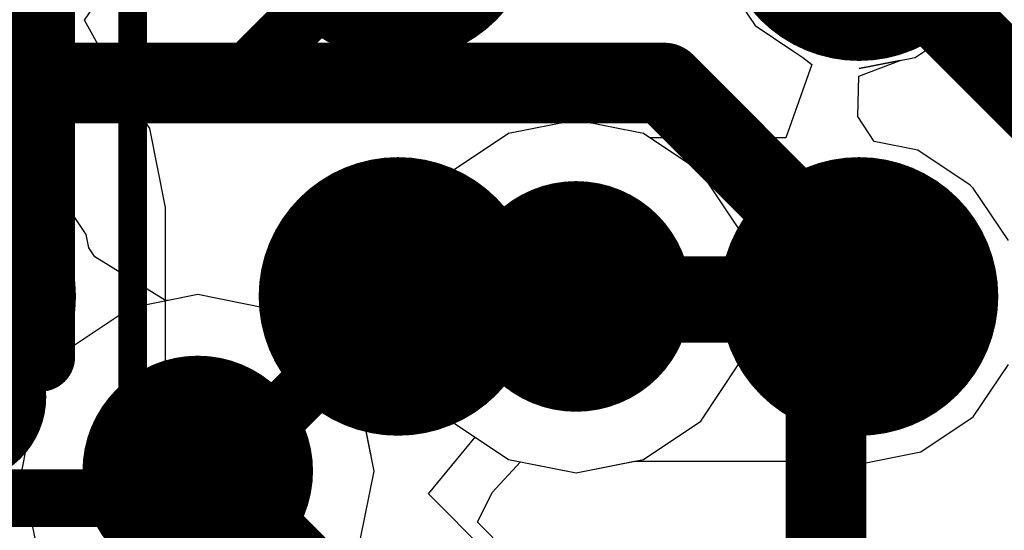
# Model space of a CAD drawing. Header units: millimetres. Extents: x -2 to 68, y -2 to 27.4.
# Tile 529 of 594: x 47.244 to 48.952, y 18.669 to 19.555. Entities that reach past the tile are written whole.
import ezdxf

# ---------------------------------------------------------------- set-up
doc = ezdxf.new("R2010")
doc.units = ezdxf.units.MM
for name, color, linetype in [('BottomLayer', 5, 'Continuous'), ('BottomPaste', 16, 'Continuous'), ('BottomSolder', 6, 'Continuous'), ('DrillGuide', 244, 'Continuous'), ('Mechanical10', 56, 'Continuous'), ('Mechanical6', 56, 'Continuous'), ('MidLayer1', 16, 'Continuous'), ('MidLayer2', 76, 'Continuous'), ('MidLayer3', 90, 'Continuous'), ('MidLayer4', 156, 'Continuous'), ('MidLayer5', 130, 'Continuous'), ('MidLayer6', 216, 'Continuous'), ('MidLayer7', 6, 'Continuous'), ('MidLayer8', 54, 'Continuous'), ('MultiLayer', 9, 'Continuous'), ('TopLayer', 1, 'Continuous'), ('TopPaste', 8, 'Continuous'), ('TopSolder', 216, 'Continuous'), ('ViaHoleLayer', 16, 'Continuous')]:
    doc.layers.add(name, color=color, linetype=linetype)

# ---------------------------------------------------------------- blocks, each defined once
blk = doc.blocks.new('MT53D512M32D2DS_053_WT_D_F_________1_168')
at = {"layer": 'TopLayer', "const_width": 0.14}
for points in [[(2.73, -3.575, 1), (2.87, -3.575, 1)], [(3.53, -3.575, 1), (3.67, -3.575, 1)]]:
    blk.add_lwpolyline(points, format="xyb", close=True, dxfattribs=at)
at = {"layer": 'TopPaste', "const_width": 0.14}
for points in [[(2.73, -3.575, 1), (2.87, -3.575, 1)], [(3.53, -3.575, 1), (3.67, -3.575, 1)]]:
    blk.add_lwpolyline(points, format="xyb", close=True, dxfattribs=at)
at = {"layer": 'TopSolder', "const_width": 0.2416}
for points in [[(2.6792, -3.575, 1), (2.9208, -3.575, 1)], [(3.4792, -3.575, 1), (3.7208, -3.575, 1)], [(4.2792, -3.575, 1), (4.5208, -3.575, 1)], [(2.6792, -4.225, 1), (2.9208, -4.225, 1)], [(3.4792, -4.225, 1), (3.7208, -4.225, 1)], [(4.2792, -4.225, 1), (4.5208, -4.225, 1)]]:
    blk.add_lwpolyline(points, format="xyb", close=True, dxfattribs=at)
blk = doc.blocks.new('CAP_0402_B_336')
at = {"layer": 'BottomLayer', "const_width": 0.1508}
for points in [[(-0.6746, 0.1392, 1), (-0.5238, 0.1392, 1)], [(-0.3462, 0.1392, 1), (-0.1954, 0.1392, 1)], [(0.1954, 0.1392, 1), (0.3462, 0.1392, 1)], [(0.5238, 0.1392, 1), (0.6746, 0.1392, 1)], [(-0.6746, -0.1392, 1), (-0.5238, -0.1392, 1)], [(-0.3462, -0.1392, 1), (-0.1954, -0.1392, 1)], [(0.1954, -0.1392, 1), (0.3462, -0.1392, 1)], [(0.5238, -0.1392, 1), (0.6746, -0.1392, 1)]]:
    blk.add_lwpolyline(points, format="xyb", close=True, dxfattribs=at)
at = {"layer": 'BottomLayer'}
for points in [[(-0.2708, 0.29), (-0.5992, 0.29), (-0.2708, -0.29), (-0.5992, -0.29)], [(0.2708, -0.29), (0.5992, -0.29), (0.2708, 0.29), (0.5992, 0.29)], [(-0.12, 0.1392), (-0.75, 0.1392), (-0.12, -0.1392), (-0.75, -0.1392)], [(0.12, -0.1392), (0.75, -0.1392), (0.12, 0.1392), (0.75, 0.1392)]]:
    blk.add_solid(points, dxfattribs=at)
at = {"layer": 'BottomPaste', "const_width": 0.1508}
for points in [[(-0.6746, 0.1392, 1), (-0.5238, 0.1392, 1)], [(-0.3462, 0.1392, 1), (-0.1954, 0.1392, 1)], [(0.1954, 0.1392, 1), (0.3462, 0.1392, 1)], [(0.5238, 0.1392, 1), (0.6746, 0.1392, 1)], [(-0.6746, -0.1392, 1), (-0.5238, -0.1392, 1)], [(-0.3462, -0.1392, 1), (-0.1954, -0.1392, 1)], [(0.1954, -0.1392, 1), (0.3462, -0.1392, 1)], [(0.5238, -0.1392, 1), (0.6746, -0.1392, 1)]]:
    blk.add_lwpolyline(points, format="xyb", close=True, dxfattribs=at)
at = {"layer": 'BottomPaste'}
for points in [[(-0.2708, 0.29), (-0.5992, 0.29), (-0.2708, -0.29), (-0.5992, -0.29)], [(0.2708, -0.29), (0.5992, -0.29), (0.2708, 0.29), (0.5992, 0.29)], [(-0.12, 0.1392), (-0.75, 0.1392), (-0.12, -0.1392), (-0.75, -0.1392)], [(0.12, -0.1392), (0.75, -0.1392), (0.12, 0.1392), (0.75, 0.1392)]]:
    blk.add_solid(points, dxfattribs=at)
at = {"layer": 'BottomSolder', "const_width": 0.1508}
for points in [[(-0.6746, 0.1392, 1), (-0.5238, 0.1392, 1)], [(-0.3462, 0.1392, 1), (-0.1954, 0.1392, 1)], [(0.1954, 0.1392, 1), (0.3462, 0.1392, 1)], [(0.5238, 0.1392, 1), (0.6746, 0.1392, 1)], [(-0.6746, -0.1392, 1), (-0.5238, -0.1392, 1)], [(-0.3462, -0.1392, 1), (-0.1954, -0.1392, 1)], [(0.1954, -0.1392, 1), (0.3462, -0.1392, 1)], [(0.5238, -0.1392, 1), (0.6746, -0.1392, 1)]]:
    blk.add_lwpolyline(points, format="xyb", close=True, dxfattribs=at)
at = {"layer": 'BottomSolder'}
for points in [[(-0.2708, 0.29), (-0.5992, 0.29), (-0.2708, -0.29), (-0.5992, -0.29)], [(0.2708, -0.29), (0.5992, -0.29), (0.2708, 0.29), (0.5992, 0.29)], [(-0.12, 0.1392), (-0.75, 0.1392), (-0.12, -0.1392), (-0.75, -0.1392)], [(0.12, -0.1392), (0.75, -0.1392), (0.12, 0.1392), (0.75, 0.1392)]]:
    blk.add_solid(points, dxfattribs=at)
at = {"layer": 'Mechanical10', "const_width": 0.12}
for points in [[(0.53, 0.28), (-0.53, 0.28)], [(-0.53, -0.28), (-0.53, 0.28)], [(0.53, -0.28), (0.53, 0.28)], [(0.53, -0.28), (-0.53, -0.28)]]:
    blk.add_lwpolyline(points, dxfattribs=at)
at = {"layer": 'Mechanical10', "const_width": 0.06}
for points in [[(-0.56, 0.28, 1), (-0.5, 0.28, 1)], [(-0.56, 0.28, 1), (-0.5, 0.28, 1)], [(0.5, 0.28, 1), (0.56, 0.28, 1)], [(0.5, 0.28, 1), (0.56, 0.28, 1)], [(-0.56, -0.28, 1), (-0.5, -0.28, 1)], [(-0.56, -0.28, 1), (-0.5, -0.28, 1)], [(0.5, -0.28, 1), (0.56, -0.28, 1)], [(0.5, -0.28, 1), (0.56, -0.28, 1)]]:
    blk.add_lwpolyline(points, format="xyb", close=True, dxfattribs=at)
at = {"layer": 'Mechanical6', "const_width": 0.05}
for points in [[(0.9, 0.44), (-0.9, 0.44)], [(-0.9, -0.44), (-0.9, 0.44)], [(0.9, -0.44), (0.9, 0.44)], [(0, -0.22), (0, 0.22)], [(0.22, 0), (-0.22, 0)], [(0.9, -0.44), (-0.9, -0.44)]]:
    blk.add_lwpolyline(points, dxfattribs=at)
at = {"layer": 'Mechanical6'}
for points, const_width in [([(-0.9125, 0.44, 1), (-0.8875, 0.44, 1)], 0.025), ([(-0.9125, 0.44, 1), (-0.8875, 0.44, 1)], 0.025), ([(0.8875, 0.44, 1), (0.9125, 0.44, 1)], 0.025), ([(0.8875, 0.44, 1), (0.9125, 0.44, 1)], 0.025), ([(-0.0125, 0.22, 1), (0.0125, 0.22, 1)], 0.025), ([(0.165, 0, 1), (-0.165, 0, 1)], 0.05), ([(-0.2325, 0, 1), (-0.2075, 0, 1)], 0.025), ([(-0.1775, 0, 1), (-0.1525, 0, 1)], 0.025), ([(0.1525, 0, 1), (0.1775, 0, 1)], 0.025), ([(0.2075, 0, 1), (0.2325, 0, 1)], 0.025), ([(-0.0125, -0.22, 1), (0.0125, -0.22, 1)], 0.025), ([(-0.9125, -0.44, 1), (-0.8875, -0.44, 1)], 0.025), ([(-0.9125, -0.44, 1), (-0.8875, -0.44, 1)], 0.025), ([(0.8875, -0.44, 1), (0.9125, -0.44, 1)], 0.025), ([(0.8875, -0.44, 1), (0.9125, -0.44, 1)], 0.025)]:
    blk.add_lwpolyline(points, format="xyb", close=True, dxfattribs=dict(at, const_width=const_width))

msp = doc.modelspace()

# ---------------------------------------------------------------- linework, layer by layer
at = {"layer": 'BottomLayer'}
for p, q in [((47.3561, 19.5539), (47.4225, 19.6534)), ((47.4184, 19.4428), (47.3561, 19.5539)), ((47.4696, 19.3661), (47.4184, 19.4428)), ((47.4969, 19.2292), (47.4696, 19.3661)), ((47.4969, 18.9008), (47.4969, 19.2292)), ((47.4718, 18.7749), (47.4969, 18.9008)), ((47.4758, 18.7434), (47.4718, 18.7749)), ((47.5268, 18.6479), (47.4758, 18.7434))]:
    msp.add_line(p, q, dxfattribs=at)
at = {"layer": 'DrillGuide'}
for points, const_width in [([(48.159, 19.075, 1), (48.259, 19.075, 1)], 0.1), ([(48.675, 19.0645, 1), (48.725, 19.0645, 1)], 0.05), ([(47.5028, 18.7722, 1), (47.6028, 18.7722, 1)], 0.1)]:
    msp.add_lwpolyline(points, format="xyb", close=True, dxfattribs=dict(at, const_width=const_width))
at = {"layer": 'MidLayer1'}
for p, q in [((48.4645, 19.6275), (48.5198, 19.5448)), ((48.8802, 19.5448), (48.9355, 19.6275)), ((48.5198, 19.5448), (48.5853, 19.501)), ((48.7975, 19.4895), (48.8802, 19.5448)), ((48.5853, 19.501), (48.6025, 19.4895)), ((48.6025, 19.4895), (48.6179, 19.4771)), ((48.7, 19.4701), (48.7975, 19.4895)), ((48.6179, 19.4771), (48.5731, 19.3501)), ((48.6996, 19.4569), (48.7711, 19.4842)), ((48.7711, 19.4842), (48.7, 19.4701)), ((48.6976, 19.3871), (48.6996, 19.4569)), ((48.7, 19.4701), (48.7, 19.4701)), ((48.726, 19.3439), (48.6976, 19.3871)), ((48.209, 19.3809), (48.092, 19.3576)), ((48.3261, 19.3576), (48.209, 19.3809)), ((48.092, 19.3576), (47.9927, 19.2913)), ((48.3372, 19.3501), (48.3261, 19.3576)), ((48.5731, 19.3501), (48.3372, 19.3501)), ((48.802, 19.3288), (48.726, 19.3439)), ((47.2983, 19.2733), (47.2073, 19.334)), ((48.893, 19.268), (48.802, 19.3288)), ((47.9927, 19.2913), (47.9264, 19.192)), ((47.359, 19.1823), (47.2983, 19.2733)), ((48.8982, 19.2627), (48.893, 19.268)), ((48.959, 19.1718), (48.8982, 19.2627)), ((47.3636, 19.1593), (47.359, 19.1823)), ((47.9264, 19.192), (47.9031, 19.075)), ((47.3744, 19.1437), (47.3636, 19.1593)), ((47.4971, 19.0681), (47.3744, 19.1437)), ((47.5014, 19.0678), (47.4971, 19.0681)), ((47.5528, 19.0781), (47.5014, 19.0678)), ((47.6699, 19.0548), (47.5528, 19.0781)), ((47.9031, 19.075), (47.9197, 18.9917)), ((47.7691, 18.9885), (47.6699, 19.0548)), ((47.8001, 18.9421), (47.7691, 18.9885)), ((47.9197, 18.9917), (47.8001, 18.9421)), ((48.8982, 18.8662), (48.959, 18.9572)), ((48.8073, 18.8054), (48.8982, 18.8662)), ((48.209, 18.7691), (48.3107, 18.7894)), ((48.3107, 18.7894), (48.6736, 18.7894)), ((48.6736, 18.7894), (48.7, 18.7841)), ((48.7, 18.7841), (48.8073, 18.8054)), ((47.2262, 18.7767), (47.2599, 18.7068)), ((48.0635, 18.7349), (48.1129, 18.7882)), ((48.1129, 18.7882), (48.209, 18.7691)), ((48.038, 18.6835), (48.0635, 18.7349)), ((47.2599, 18.7068), (47.2702, 18.6551)), ((48.0983, 18.6233), (48.038, 18.6835))]:
    msp.add_line(p, q, dxfattribs=at)
for points, const_width in [([(48.109, 19.075, 1), (48.309, 19.075, 1)], 0.2), ([(47.025, 19.075, 1), (47.175, 19.075, 1)], 0.15), ([(48.625, 19.0645, 1), (48.775, 19.0645, 1)], 0.15), ([(48.1715, 19.075, 1), (48.2465, 19.075, 1)], 0.075), ([(48.1768, 19.0697, 1), (48.2518, 19.0697, 1)], 0.075), ([(48.1768, 19.0697, 1), (48.2518, 19.0697, 1)], 0.075), ([(48.6572, 19.0697, 1), (48.7322, 19.0697, 1)], 0.075), ([(48.6572, 19.0697, 1), (48.7322, 19.0697, 1)], 0.075), ([(48.6625, 19.0645, 1), (48.7375, 19.0645, 1)], 0.075), ([(47.4528, 18.7722, 1), (47.6528, 18.7722, 1)], 0.2), ([(47.5153, 18.7722, 1), (47.5903, 18.7722, 1)], 0.075)]:
    msp.add_lwpolyline(points, format="xyb", close=True, dxfattribs=dict(at, const_width=const_width))
at = {"layer": 'MidLayer1', "const_width": 0.15}
for points in [[(48.209, 19.075), (48.2143, 19.0697)], [(48.2143, 19.0697), (48.6947, 19.0697)], [(48.6947, 19.0697), (48.7, 19.0645)], [(47.5528, 18.7722), (47.9, 18.425)]]:
    msp.add_lwpolyline(points, dxfattribs=at)
at = {"layer": 'MidLayer2', "const_width": 0.14}
for points in [[(48.7118, 19.7022), (49.1528, 19.2612)], [(45.77, 19.445), (48.3623, 19.445)], [(48.3623, 19.445), (48.6427, 19.1645)], [(48.6427, 18.4121), (48.6427, 19.1645)]]:
    msp.add_lwpolyline(points, dxfattribs=at)
at = {"layer": 'MidLayer2'}
for points, const_width in [([(48.3273, 19.445, 1), (48.3973, 19.445, 1)], 0.07), ([(48.3273, 19.445, 1), (48.3973, 19.445, 1)], 0.07), ([(48.109, 19.075, 1), (48.309, 19.075, 1)], 0.2), ([(48.6077, 19.1645, 1), (48.6777, 19.1645, 1)], 0.07), ([(48.6077, 19.1645, 1), (48.6777, 19.1645, 1)], 0.07), ([(47.4528, 18.7722, 1), (47.6528, 18.7722, 1)], 0.2)]:
    msp.add_lwpolyline(points, format="xyb", close=True, dxfattribs=dict(at, const_width=const_width))
at = {"layer": 'MidLayer3'}
for p, q in [((48.209, 19.3809), (48.092, 19.3576)), ((48.3261, 19.3576), (48.209, 19.3809)), ((48.092, 19.3576), (47.9927, 19.2913)), ((48.4253, 19.2913), (48.3261, 19.3576)), ((47.9927, 19.2913), (47.9264, 19.192)), ((48.4916, 19.192), (48.4253, 19.2913)), ((47.9264, 19.192), (47.9031, 19.075)), ((48.5149, 19.075), (48.4916, 19.192)), ((47.5528, 19.0781), (47.4358, 19.0548)), ((47.6699, 19.0548), (47.5528, 19.0781)), ((47.9031, 19.075), (47.9136, 19.0224)), ((48.4916, 18.9579), (48.5149, 19.075)), ((47.4358, 19.0548), (47.3365, 18.9885)), ((47.7691, 18.9885), (47.6699, 19.0548)), ((47.9136, 19.0224), (47.9197, 18.9917)), ((47.3365, 18.9885), (47.2702, 18.8892)), ((47.7851, 18.9645), (47.7691, 18.9885)), ((47.9197, 18.9917), (47.8001, 18.9421)), ((47.8001, 18.9421), (47.7851, 18.9645)), ((48.4253, 18.8587), (48.4916, 18.9579)), ((47.8421, 18.8555), (47.9617, 18.905)), ((47.9617, 18.905), (47.9767, 18.8827)), ((47.2702, 18.8892), (47.2469, 18.7722)), ((47.9767, 18.8827), (47.9927, 18.8587)), ((47.9927, 18.8587), (48.092, 18.7924)), ((48.3261, 18.7924), (48.4253, 18.8587)), ((47.8482, 18.8248), (47.8421, 18.8555)), ((47.8587, 18.7722), (47.8482, 18.8248)), ((48.092, 18.7924), (48.209, 18.7691)), ((48.209, 18.7691), (48.3261, 18.7924)), ((47.2469, 18.7722), (47.2702, 18.6551)), ((47.8354, 18.6551), (47.8587, 18.7722))]:
    msp.add_line(p, q, dxfattribs=at)
at = {"layer": 'MidLayer3', "const_width": 0.2}
for points in [[(48.109, 19.075, 1), (48.309, 19.075, 1)], [(47.4528, 18.7722, 1), (47.6528, 18.7722, 1)]]:
    msp.add_lwpolyline(points, format="xyb", close=True, dxfattribs=at)
at = {"layer": 'MidLayer4'}
for p, q in [((48.209, 19.3809), (48.092, 19.3576)), ((48.3261, 19.3576), (48.209, 19.3809)), ((48.092, 19.3576), (47.9927, 19.2913)), ((48.4253, 19.2913), (48.3261, 19.3576)), ((47.9927, 19.2913), (47.9264, 19.192)), ((48.4916, 19.192), (48.4253, 19.2913)), ((47.9264, 19.192), (47.9031, 19.075)), ((48.5149, 19.075), (48.4916, 19.192)), ((47.5528, 19.0781), (47.4358, 19.0548)), ((47.6699, 19.0548), (47.5528, 19.0781)), ((47.9031, 19.075), (47.9197, 18.9917)), ((48.4916, 18.9579), (48.5149, 19.075)), ((47.4358, 19.0548), (47.3365, 18.9885)), ((47.7691, 18.9885), (47.6699, 19.0548)), ((47.3365, 18.9885), (47.2702, 18.8892)), ((47.8001, 18.9421), (47.7691, 18.9885)), ((47.9197, 18.9917), (47.8001, 18.9421)), ((48.4253, 18.8587), (48.4916, 18.9579)), ((47.2702, 18.8892), (47.2469, 18.7722)), ((48.3261, 18.7924), (48.4253, 18.8587)), ((47.9529, 18.7326), (48.0339, 18.8312)), ((48.0339, 18.8312), (48.092, 18.7924)), ((48.092, 18.7924), (48.209, 18.7691)), ((48.209, 18.7691), (48.3261, 18.7924)), ((47.2469, 18.7722), (47.2702, 18.6551)), ((48.0831, 18.6024), (47.9529, 18.7326))]:
    msp.add_line(p, q, dxfattribs=at)
for points, const_width in [([(48.109, 19.075, 1), (48.309, 19.075, 1)], 0.2), ([(47.4528, 18.7722, 1), (47.6528, 18.7722, 1)], 0.2), ([(47.5278, 18.7722, 1), (47.5778, 18.7722, 1)], 0.05)]:
    msp.add_lwpolyline(points, format="xyb", close=True, dxfattribs=dict(at, const_width=const_width))
at = {"layer": 'MidLayer4', "const_width": 0.1}
msp.add_lwpolyline([(47.5528, 18.7722), (47.9028, 18.4222)], dxfattribs=at)
at = {"layer": 'MidLayer5'}
for p, q in [((48.209, 19.3809), (48.092, 19.3576)), ((48.3261, 19.3576), (48.209, 19.3809)), ((48.092, 19.3576), (47.9927, 19.2913)), ((48.4253, 19.2913), (48.3261, 19.3576)), ((47.9927, 19.2913), (47.9264, 19.192)), ((48.4916, 19.192), (48.4253, 19.2913)), ((47.9264, 19.192), (47.9031, 19.075)), ((48.5149, 19.075), (48.4916, 19.192)), ((47.5528, 19.0781), (47.4358, 19.0548)), ((47.6699, 19.0548), (47.5528, 19.0781)), ((47.9031, 19.075), (47.9136, 19.0224)), ((48.4916, 18.9579), (48.5149, 19.075)), ((47.4358, 19.0548), (47.3365, 18.9885)), ((47.7691, 18.9885), (47.6699, 19.0548)), ((47.9136, 19.0224), (47.9197, 18.9917)), ((47.3365, 18.9885), (47.2702, 18.8892)), ((47.7851, 18.9645), (47.7691, 18.9885)), ((47.9197, 18.9917), (47.8001, 18.9421)), ((47.8001, 18.9421), (47.7851, 18.9645)), ((48.4253, 18.8587), (48.4916, 18.9579)), ((47.8421, 18.8555), (47.9617, 18.905)), ((47.9617, 18.905), (47.9767, 18.8827)), ((47.2702, 18.8892), (47.2469, 18.7722)), ((47.9767, 18.8827), (47.9927, 18.8587)), ((47.9927, 18.8587), (48.092, 18.7924)), ((48.3261, 18.7924), (48.4253, 18.8587)), ((47.8482, 18.8248), (47.8421, 18.8555)), ((47.8587, 18.7722), (47.8482, 18.8248)), ((48.092, 18.7924), (48.209, 18.7691)), ((48.209, 18.7691), (48.3261, 18.7924)), ((47.2469, 18.7722), (47.2702, 18.6551)), ((47.8354, 18.6551), (47.8587, 18.7722))]:
    msp.add_line(p, q, dxfattribs=at)
at = {"layer": 'MidLayer5', "const_width": 0.2}
for points in [[(48.109, 19.075, 1), (48.309, 19.075, 1)], [(47.4528, 18.7722, 1), (47.6528, 18.7722, 1)]]:
    msp.add_lwpolyline(points, format="xyb", close=True, dxfattribs=at)
at = {"layer": 'MidLayer6'}
for p, q in [((48.209, 19.3809), (48.092, 19.3576)), ((48.3261, 19.3576), (48.209, 19.3809)), ((48.092, 19.3576), (47.9927, 19.2913)), ((48.4253, 19.2913), (48.3261, 19.3576)), ((47.9927, 19.2913), (47.9264, 19.192)), ((48.4916, 19.192), (48.4253, 19.2913)), ((47.9264, 19.192), (47.9031, 19.075)), ((48.5149, 19.075), (48.4916, 19.192)), ((47.5528, 19.0781), (47.4358, 19.0548)), ((47.6699, 19.0548), (47.5528, 19.0781)), ((47.9031, 19.075), (47.9136, 19.0224)), ((48.4916, 18.9579), (48.5149, 19.075)), ((47.4358, 19.0548), (47.3365, 18.9885)), ((47.7691, 18.9885), (47.6699, 19.0548)), ((47.9136, 19.0224), (47.9197, 18.9917)), ((47.3365, 18.9885), (47.2702, 18.8892)), ((47.7851, 18.9645), (47.7691, 18.9885)), ((47.9197, 18.9917), (47.8001, 18.9421)), ((47.8001, 18.9421), (47.7851, 18.9645)), ((48.4253, 18.8587), (48.4916, 18.9579)), ((47.8421, 18.8555), (47.9617, 18.905)), ((47.9617, 18.905), (47.9767, 18.8827)), ((47.2702, 18.8892), (47.2469, 18.7722)), ((47.9767, 18.8827), (47.9927, 18.8587)), ((47.9927, 18.8587), (48.092, 18.7924)), ((48.3261, 18.7924), (48.4253, 18.8587)), ((47.8482, 18.8248), (47.8421, 18.8555)), ((47.8587, 18.7722), (47.8482, 18.8248)), ((48.092, 18.7924), (48.209, 18.7691)), ((48.209, 18.7691), (48.3261, 18.7924)), ((47.2469, 18.7722), (47.2702, 18.6551)), ((47.8354, 18.6551), (47.8587, 18.7722))]:
    msp.add_line(p, q, dxfattribs=at)
at = {"layer": 'MidLayer6', "const_width": 0.2}
for points in [[(48.109, 19.075, 1), (48.309, 19.075, 1)], [(47.4528, 18.7722, 1), (47.6528, 18.7722, 1)]]:
    msp.add_lwpolyline(points, format="xyb", close=True, dxfattribs=at)
at = {"layer": 'MidLayer7'}
for p, q in [((47.5528, 19.0781), (47.4358, 19.0548)), ((47.6699, 19.0548), (47.5528, 19.0781)), ((47.4358, 19.0548), (47.3365, 18.9885)), ((47.7691, 18.9885), (47.6699, 19.0548)), ((47.3365, 18.9885), (47.2702, 18.8892)), ((47.8354, 18.8892), (47.7691, 18.9885)), ((47.2702, 18.8892), (47.2469, 18.7722)), ((47.8587, 18.7722), (47.8354, 18.8892)), ((47.2469, 18.7722), (47.2702, 18.6551)), ((47.8354, 18.6551), (47.8587, 18.7722))]:
    msp.add_line(p, q, dxfattribs=at)
at = {"layer": 'MidLayer7', "const_width": 0.2}
for points in [[(48.109, 19.075, 1), (48.309, 19.075, 1)], [(47.4528, 18.7722, 1), (47.6528, 18.7722, 1)]]:
    msp.add_lwpolyline(points, format="xyb", close=True, dxfattribs=at)
at = {"layer": 'MidLayer8'}
for p, q in [((48.209, 19.3809), (48.092, 19.3576)), ((48.3261, 19.3576), (48.209, 19.3809)), ((48.092, 19.3576), (47.9927, 19.2913)), ((48.4253, 19.2913), (48.3261, 19.3576)), ((47.9927, 19.2913), (47.9264, 19.192)), ((48.4916, 19.192), (48.4253, 19.2913)), ((47.9264, 19.192), (47.9031, 19.075)), ((48.5149, 19.075), (48.4916, 19.192)), ((47.5528, 19.0781), (47.4358, 19.0548)), ((47.6699, 19.0548), (47.5528, 19.0781)), ((47.9031, 19.075), (47.9136, 19.0224)), ((48.4916, 18.9579), (48.5149, 19.075)), ((47.4358, 19.0548), (47.3365, 18.9885)), ((47.7691, 18.9885), (47.6699, 19.0548)), ((47.9136, 19.0224), (47.9197, 18.9917)), ((47.3365, 18.9885), (47.2702, 18.8892)), ((47.7851, 18.9645), (47.7691, 18.9885)), ((47.9197, 18.9917), (47.8001, 18.9421)), ((47.8001, 18.9421), (47.7851, 18.9645)), ((48.4253, 18.8587), (48.4916, 18.9579)), ((47.8421, 18.8555), (47.9617, 18.905)), ((47.9617, 18.905), (47.9767, 18.8827)), ((47.2702, 18.8892), (47.2469, 18.7722)), ((47.9767, 18.8827), (47.9927, 18.8587)), ((47.9927, 18.8587), (48.092, 18.7924)), ((48.3261, 18.7924), (48.4253, 18.8587)), ((47.8482, 18.8248), (47.8421, 18.8555)), ((47.8587, 18.7722), (47.8482, 18.8248)), ((48.092, 18.7924), (48.209, 18.7691)), ((48.209, 18.7691), (48.3261, 18.7924)), ((47.2469, 18.7722), (47.2702, 18.6551)), ((47.8354, 18.6551), (47.8587, 18.7722))]:
    msp.add_line(p, q, dxfattribs=at)
at = {"layer": 'MidLayer8', "const_width": 0.2}
for points in [[(48.109, 19.075, 1), (48.309, 19.075, 1)], [(47.4528, 18.7722, 1), (47.6528, 18.7722, 1)]]:
    msp.add_lwpolyline(points, format="xyb", close=True, dxfattribs=at)
at = {"layer": 'MultiLayer'}
for points, const_width in [([(48.109, 19.075, 1), (48.309, 19.075, 1)], 0.2), ([(47.025, 19.075, 1), (47.175, 19.075, 1)], 0.15), ([(48.625, 19.0645, 1), (48.775, 19.0645, 1)], 0.15), ([(47.4528, 18.7722, 1), (47.6528, 18.7722, 1)], 0.2)]:
    msp.add_lwpolyline(points, format="xyb", close=True, dxfattribs=dict(at, const_width=const_width))
at = {"layer": 'TopLayer', "const_width": 0.1}
for points in [[(47.6, 19.425), (47.9, 19.725)], [(46.542, 19.425), (47.6, 19.425)], [(47.55, 18.725), (47.9, 19.075)], [(46.333, 18.725), (47.55, 18.725)]]:
    msp.add_lwpolyline(points, dxfattribs=at)
at = {"layer": 'TopLayer'}
for points, const_width in [([(47.575, 19.425, 1), (47.625, 19.425, 1)], 0.05), ([(47.575, 19.425, 1), (47.625, 19.425, 1)], 0.05), ([(47.025, 19.075, 1), (47.175, 19.075, 1)], 0.15), ([(48.625, 19.0645, 1), (48.775, 19.0645, 1)], 0.15), ([(47.875, 19.075, 1), (47.925, 19.075, 1)], 0.05), ([(47.525, 18.725, 1), (47.575, 18.725, 1)], 0.05), ([(47.525, 18.725, 1), (47.575, 18.725, 1)], 0.05)]:
    msp.add_lwpolyline(points, format="xyb", close=True, dxfattribs=dict(at, const_width=const_width))
at = {"layer": 'ViaHoleLayer'}
for points, const_width in [([(48.159, 19.075, 1), (48.259, 19.075, 1)], 0.1), ([(48.675, 19.0645, 1), (48.725, 19.0645, 1)], 0.05), ([(47.5028, 18.7722, 1), (47.6028, 18.7722, 1)], 0.1)]:
    msp.add_lwpolyline(points, format="xyb", close=True, dxfattribs=dict(at, const_width=const_width))

# ---------------------------------------------------------------- block references
for name, p, rotation in [('MT53D512M32D2DS_053_WT_D_F_________1_168', (51.5, 15.5), 180), ('CAP_0402_B_336', (47, 19.5), 270)]:
    msp.add_blockref(name, p, dxfattribs=dict(rotation=rotation))

doc.saveas('drawing.dxf')
